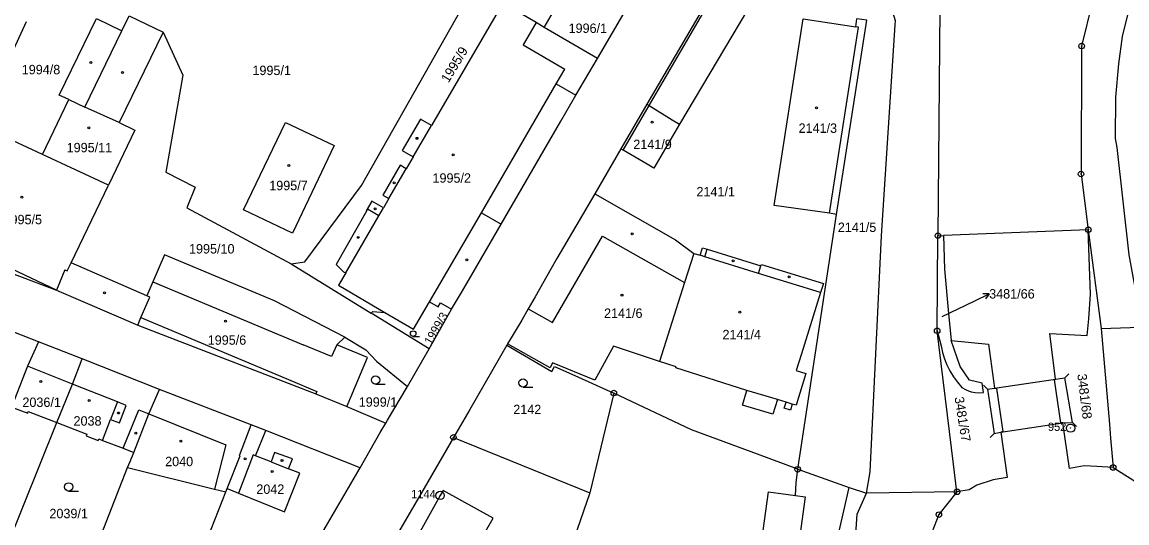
# Model space of a CAD drawing. Extents: x -733394 to -722299, y -1082822 to -1075049.
# Drawn here: x -729061.4 to -728861.9, y -1079170.7 to -1079080.2 of the extents above; entities that cross this region are included whole.
import ezdxf

# ---------------------------------------------------------------- set-up
doc = ezdxf.new("R2010")
doc.units = 0
for name, color, linetype in [('Hranice parcel', 7, 'Continuous'), ('Parcelní čísla', 7, 'Continuous'), ('Pop  PČ popisy', 7, 'Continuous'), ('Vnitřní kresba', 7, 'Continuous'), ('Značky bodu BP', 7, 'Continuous'), ('Značky budov', 7, 'Continuous'), ('Značky kultur', 7, 'Continuous')]:
    doc.layers.add(name, color=color, linetype=linetype)

msp = doc.modelspace()

# ---------------------------------------------------------------- linework, layer by layer
at = {"layer": 'Hranice parcel'}
for p, q in [((-728933.51, -1079069.24), (-728948.55, -1079095.06)), ((-728927.36, -1079072.85), (-728942.68, -1079098.69)), ((-728957.49, -1079086.81), (-728952.05, -1079077.54)), ((-729069.23, -1079098.81), (-729060.62, -1079080.13)), ((-729042.08, -1079079.07), (-729035.92, -1079082.07)), ((-728957.49, -1079086.81), (-728967.08, -1079081.17)), ((-728948.55, -1079095.06), (-728953.25, -1079103.12)), ((-729057.71, -1079104.14), (-729065.81, -1079100.39)), ((-729045.8, -1079109.66), (-729057.71, -1079104.14)), ((-728953.25, -1079103.12), (-728957.97, -1079111.22)), ((-728921.31, -1079161.01), (-728914.31, -1079114.96)), ((-728868.83, -1079117.74), (-728894.98, -1079118.77)), ((-728868.83, -1079117.74), (-728866.51, -1079135.57)), ((-729078.98, -1079119.69), (-729055.2, -1079128.65)), ((-728896.13, -1079135.98), (-728895.99, -1079118.81)), ((-728895.99, -1079118.81), (-728894.98, -1079118.77)), ((-729012.8, -1079123.87), (-728998.33, -1079132.8)), ((-729055.2, -1079128.65), (-729040.51, -1079134.95)), ((-728987.86, -1079139.26), (-728998.33, -1079132.8)), ((-728896.13, -1079135.98), (-728895.42, -1079138.7)), ((-728991.82, -1079146.07), (-728987.86, -1079139.26)), ((-728973.71, -1079138.33), (-728973.86, -1079138.58)), ((-729036.57, -1079146.57), (-729050.58, -1079141.07)), ((-729020.04, -1079152.96), (-729036.57, -1079146.57)), ((-728954.52, -1079147.24), (-728958.87, -1079165.25)), ((-729002.76, -1079149.67), (-728995.71, -1079152.67)), ((-729065.74, -1079178.95), (-729055.12, -1079152.54)), ((-729017.4, -1079154), (-729020.04, -1079152.96)), ((-729000.35, -1079160.73), (-729017.4, -1079154)), ((-728983.5, -1079155.24), (-728958.87, -1079165.25)), ((-729051.34, -1079183.55), (-729042.34, -1079160.7)), ((-729017.52, -1079190.19), (-729000.35, -1079160.73)), ((-728921.31, -1079161.01), (-728912.03, -1079164.28)), ((-729030.82, -1079180.76), (-729024.61, -1079165.1)), ((-729024.61, -1079165.1), (-729024.38, -1079164.51)), ((-728958.87, -1079165.25), (-728968.54, -1079193.16)), ((-728912.03, -1079164.28), (-728908.91, -1079165.33)), ((-728892.54, -1079165.09), (-728908.91, -1079165.33))]:
    msp.add_line(p, q, dxfattribs=at)
for points in [[(-728729, -1078826.78), (-728745.26, -1078839.41), (-728779.19, -1078864.08), (-728805.82, -1078887.18), (-728813.16, -1078893.88), (-728830.11, -1078909.18), (-728849.77, -1078933.32), (-728870.35, -1078972.46), (-728882.59, -1079004.3), (-728888.43, -1079028.47), (-728895.64, -1079077.77), (-728895.99, -1079118.81)], [(-728725.38, -1078845.26), (-728765.94, -1078882.4), (-728805.41, -1078934.92), (-728817.54, -1078955.24), (-728836.83, -1078997.87), (-728854.37, -1079043.4), (-728864.1, -1079060.3), (-728870.03, -1079084.55), (-728870.14, -1079107.67), (-728868.83, -1079117.74)], [(-728829.63, -1079011.72), (-728834.3, -1079022.97), (-728836.39, -1079023.04), (-728837.63, -1079022.17), (-728838.5, -1079021), (-728838.65, -1079019.03), (-728843.62, -1079036.5), (-728851.4, -1079052.84), (-728854.44, -1079059.94), (-728857.7, -1079067.12), (-728859.57, -1079071.86), (-728861.73, -1079078.92), (-728862.72, -1079082.83), (-728863.37, -1079087.78), (-728863.89, -1079093.8), (-728863.95, -1079101.25), (-728863.67, -1079102.85), (-728861.5, -1079122.27), (-728859.78, -1079131.79), (-728858.43, -1079135.29)], [(-729012.8, -1079123.87), (-729010.35, -1079123.54), (-729000.1, -1079109.72), (-728978.22, -1079071.09)], [(-728967.08, -1079081.17), (-728965.41, -1079078.33), (-728978.22, -1079071.09)], [(-728908.91, -1079165.33), (-728908.25, -1079161.47), (-728906.15, -1079118.86), (-728903.71, -1079080.7), (-728903.66, -1079079.99), (-728905.02, -1079075.39)], [(-728967.08, -1079081.17), (-728968.55, -1079080.31), (-728974.6, -1079076.79), (-728987.47, -1079098.91), (-728989.46, -1079097.75), (-728992.77, -1079103.43), (-728990.78, -1079104.59), (-728992.01, -1079106.72), (-728993.1, -1079106.08), (-728996.22, -1079111.46), (-728995.14, -1079112.09), (-728996.12, -1079113.78), (-728998.25, -1079112.55), (-728999.28, -1079114.33), (-728999.19, -1079114.38), (-729004.69, -1079124.01), (-729003.35, -1079125.31), (-729002.96, -1079125.54), (-729004.25, -1079127.75), (-728995.88, -1079132.66)], [(-729057.71, -1079104.14), (-729052.97, -1079094.22), (-729054.7, -1079093.42), (-729047.99, -1079079.59), (-729043.39, -1079081.82), (-729042.08, -1079079.07)], [(-728914.31, -1079114.96), (-728915.58, -1079114.76), (-728925.54, -1079113.33), (-728920.33, -1079079.62), (-728910.82, -1079081.06), (-728910.63, -1079079.61)], [(-728914.31, -1079114.96), (-728908.85, -1079079.89), (-728910.63, -1079079.61)], [(-729035.92, -1079082.07), (-729043.88, -1079098.36), (-729041.02, -1079099.76), (-729045.8, -1079109.66)], [(-729035.92, -1079082.07), (-729032.38, -1079089.82), (-729035.46, -1079107.36), (-729030.17, -1079110.05), (-729031.68, -1079113.76), (-729012.8, -1079123.87)], [(-728983.82, -1079132.07), (-728981.86, -1079128.77), (-728979.95, -1079125.48), (-728974.89, -1079116.73), (-728964.12, -1079098.11), (-728961.39, -1079093.45), (-728957.49, -1079086.81)], [(-728948.55, -1079095.06), (-728948.17, -1079095.29), (-728943.99, -1079097.86), (-728942.68, -1079098.69)], [(-729013.85, -1079098.35), (-729005.02, -1079102.52), (-729012.57, -1079118.37), (-729021.41, -1079114.13), (-729013.85, -1079098.35)], [(-728942.68, -1079098.69), (-728947.28, -1079106.6), (-728948.51, -1079105.88), (-728952.86, -1079103.35), (-728953.25, -1079103.12)], [(-729055.2, -1079128.65), (-729066.79, -1079123.19), (-729075.09, -1079119.64), (-729065.81, -1079100.39)], [(-729038.87, -1079129.68), (-729052.56, -1079123.69), (-729045.8, -1079109.66)], [(-728957.97, -1079111.22), (-728964.8, -1079122.95), (-728965.85, -1079124.75), (-728968.74, -1079129.87), (-728969.97, -1079132.01), (-728971.15, -1079134.06), (-728973.71, -1079138.33)], [(-728957.97, -1079111.22), (-728943.37, -1079119.55), (-728940.05, -1079122)], [(-728864.34, -1079160.68), (-728867.3, -1079160.51), (-728869.58, -1079160.39), (-728872.23, -1079160.88), (-728873.41, -1079152.64), (-728873.81, -1079152.64), (-728874.94, -1079144.86), (-728874.75, -1079144.75), (-728875.77, -1079136.5), (-728869.01, -1079136.83), (-728868.7, -1079133.8), (-728868.44, -1079129.39), (-728868.83, -1079117.74)], [(-728894.98, -1079118.77), (-728894.81, -1079124.87), (-728894.09, -1079132.85), (-728893.57, -1079137.77)], [(-728940.05, -1079122), (-728938.91, -1079122.35), (-728938.49, -1079121.01), (-728937.69, -1079121.26), (-728927.96, -1079124.27), (-728927.87, -1079123.99), (-728916.67, -1079127.46), (-728917.17, -1079129.08), (-728920.65, -1079140.17), (-728921.59, -1079143.16), (-728919.84, -1079143.7), (-728921.61, -1079149.44), (-728922.3, -1079149.23), (-728922.64, -1079150.33), (-728923.75, -1079149.98), (-728923.4, -1079148.88), (-728924.98, -1079148.39), (-728925.81, -1079151.03), (-728931.28, -1079149.43), (-728930.48, -1079146.78), (-728943.32, -1079142.66), (-728943.27, -1079142.52), (-728946.3, -1079141.55)], [(-728940.05, -1079122), (-728941.74, -1079127.27), (-728946.3, -1079141.55)], [(-729003.11, -1079137.16), (-729015.83, -1079130.57), (-729035.68, -1079122.26), (-729037.78, -1079127.14), (-729038.87, -1079129.68)], [(-729040.51, -1079134.95), (-729039.97, -1079133.57), (-729038.36, -1079129.9), (-729038.87, -1079129.68)], [(-728995.88, -1079132.66), (-728990.69, -1079135.71), (-728987.82, -1079130.78), (-728986.27, -1079131.69), (-728985.81, -1079130.91), (-728983.82, -1079132.07)], [(-728987.86, -1079139.26), (-728984.15, -1079132.64), (-728983.82, -1079132.07)], [(-728998.33, -1079132.8), (-728998.03, -1079132.52), (-728995.88, -1079132.66)], [(-729050.58, -1079141.07), (-729058.47, -1079137.97), (-729064.6, -1079135.56)], [(-729040.51, -1079134.95), (-729008.34, -1079147.35), (-729002.76, -1079149.67)], [(-728892.54, -1079165.09), (-728893.16, -1079160.1), (-728896.13, -1079135.98)], [(-728866.51, -1079135.57), (-728859.5, -1079135.33), (-728858.43, -1079135.29)], [(-728866.51, -1079135.57), (-728865.02, -1079152.86), (-728864.8, -1079155.41), (-728864.34, -1079160.68)], [(-729002.76, -1079149.67), (-729002.53, -1079149.12), (-728999.04, -1079140.84), (-729004.58, -1079138.51), (-729003.11, -1079137.16)], [(-729003.11, -1079137.16), (-728999.32, -1079139.41), (-728997.4, -1079141.5), (-728991.82, -1079146.07)], [(-728887.78, -1079147.14), (-728888.01, -1079145.43), (-728890.29, -1079144.89), (-728891.97, -1079142.42), (-728893.57, -1079137.77)], [(-728893.57, -1079137.77), (-728886.86, -1079138.39), (-728885.77, -1079146.38), (-728885.42, -1079146.41), (-728884.29, -1079154.16), (-728884.62, -1079154.29), (-728883.46, -1079162.5), (-728886, -1079162.93), (-728888.98, -1079163.89), (-728890.33, -1079164.74), (-728892.54, -1079165.09)], [(-728973.86, -1079138.58), (-728980.56, -1079150.18), (-728983.5, -1079155.24)], [(-728973.86, -1079138.58), (-728965.75, -1079143.34), (-728965.25, -1079142.43), (-728961.59, -1079144.07), (-728954.52, -1079147.24)], [(-728946.3, -1079141.55), (-728954.56, -1079138.79), (-728957.94, -1079144.91), (-728965.63, -1079141.77), (-728966.01, -1079142.69), (-728973.71, -1079138.33)], [(-728895.42, -1079138.7), (-728895.15, -1079139.9), (-728894.78, -1079141.07), (-728894.36, -1079142.12), (-728893.81, -1079143.23), (-728893.18, -1079144.28), (-728892.46, -1079145.28), (-728891.66, -1079146.22), (-728891.03, -1079146.6), (-728890.36, -1079146.89), (-728889.97, -1079147.01), (-728889.24, -1079147.15), (-728888.51, -1079147.2), (-728887.78, -1079147.14)], [(-729055.12, -1079152.54), (-729052.31, -1079145.63), (-729050.58, -1079141.07)], [(-728995.71, -1079152.67), (-728995.41, -1079152.15), (-728991.82, -1079146.07)], [(-729041.23, -1079157.96), (-729038.54, -1079151.02), (-729036.57, -1079146.57)], [(-728921.31, -1079161.01), (-728928.59, -1079158.29), (-728940.51, -1079153.86), (-728954.52, -1079147.24)], [(-729064.01, -1079149.21), (-729063.2, -1079149.5), (-729063.06, -1079149.55), (-729063.17, -1079149.83), (-729060.4, -1079150.87), (-729060.29, -1079150.59), (-729055.12, -1079152.54)], [(-729055.12, -1079152.54), (-729049.74, -1079154.67), (-729049.85, -1079154.95), (-729047.69, -1079155.82), (-729047.57, -1079155.53), (-729046.88, -1079155.8), (-729043.17, -1079157.22), (-729041.23, -1079157.96)], [(-729024.38, -1079164.51), (-729022, -1079158.58), (-729022.13, -1079158.51), (-729020.04, -1079152.96)], [(-729024.38, -1079164.51), (-729022.35, -1079165.33), (-729013.99, -1079168.72), (-729011.24, -1079161.69), (-729013.28, -1079160.9), (-729012.59, -1079159.14), (-729015.79, -1079158), (-729016.44, -1079159.68), (-729019.23, -1079158.59), (-729017.4, -1079154)], [(-729000.35, -1079160.73), (-728996.74, -1079154.37), (-728995.71, -1079152.67)], [(-728983.5, -1079155.24), (-728988.78, -1079164.43), (-728997.8, -1079179.88)], [(-729042.34, -1079160.7), (-729041.87, -1079159.61), (-729041.23, -1079157.96)], [(-729042.34, -1079160.7), (-729026.68, -1079164.59), (-729024.61, -1079165.1)], [(-728921.72, -1079165.75), (-728921.61, -1079163.44), (-728921.31, -1079161.01)], [(-728864.34, -1079160.68), (-728860.79, -1079162.93), (-728858.54, -1079165.33), (-728856.96, -1079168.92), (-728847.51, -1079202.9), (-728839.81, -1079230.29)], [(-728983.97, -1079187.19), (-728980.49, -1079181.02), (-728980.95, -1079180.75), (-728980.46, -1079179.93), (-728981.69, -1079179.19), (-728976.34, -1079169.87), (-728985.36, -1079164.82), (-728985.9, -1079165.74), (-728991.04, -1079174.94), (-728991.18, -1079174.84), (-728994.7, -1079181.05)], [(-728921.68, -1079178.32), (-728923.17, -1079189.1), (-728929.75, -1079188.21), (-728926.57, -1079165.09), (-728921.72, -1079165.75)], [(-728921.72, -1079165.75), (-728919.98, -1079165.99), (-728921.68, -1079178.32)], [(-728910.8, -1079225.76), (-728908.03, -1079221.69), (-728908.33, -1079221.04), (-728906.5, -1079219.3), (-728905.26, -1079218), (-728904.19, -1079216.55), (-728903.3, -1079214.88), (-728902.83, -1079213.25), (-728902.74, -1079211.56), (-728903.03, -1079209.68), (-728905.87, -1079203.29), (-728909.85, -1079195.17), (-728911.11, -1079192.45), (-728912.16, -1079189.62), (-728913.94, -1079181.77), (-728914.33, -1079177.69), (-728914.07, -1079173.77), (-728913.94, -1079172.74), (-728912.03, -1079164.28)], [(-728910.8, -1079225.76), (-728902.93, -1079219.19), (-728900.94, -1079216.88), (-728900.05, -1079214.03), (-728899.59, -1079210.63), (-728900.37, -1079207.2), (-728909.97, -1079185.11), (-728910.71, -1079181.09), (-728911.13, -1079177.2), (-728910.56, -1079169.12), (-728908.91, -1079165.33)], [(-728892.54, -1079165.09), (-728895.81, -1079169.2), (-728897.52, -1079173.51), (-728897.73, -1079178.64), (-728896.82, -1079184.09), (-728891.65, -1079200.02), (-728887.47, -1079215.16)]]:
    msp.add_lwpolyline(points, dxfattribs=at)
at = {"layer": 'Pop  PČ popisy'}
for p, q in [((-728889.43, -1079130.62), (-728886.73, -1079129.3)), ((-728886.73, -1079129.3), (-728887.85, -1079129.29)), ((-728886.73, -1079129.3), (-728887.41, -1079130.19)), ((-728895.23, -1079133.42), (-728889.43, -1079130.62))]:
    msp.add_line(p, q, dxfattribs=at)
at = {"layer": 'Vnitřní kresba'}
for p, q in [((-728948.17, -1079095.29), (-728933.13, -1079069.47)), ((-729050.08, -1079095.56), (-729043.39, -1079081.82)), ((-728968.55, -1079080.31), (-728970.88, -1079084.34)), ((-728915.58, -1079114.76), (-728910.35, -1079081.13)), ((-728910.35, -1079081.13), (-728910.82, -1079081.06)), ((-728970.88, -1079084.34), (-728963.36, -1079088.71)), ((-728964.92, -1079091.39), (-728963.36, -1079088.71)), ((-728978.45, -1079114.66), (-728964.92, -1079091.39)), ((-728964.92, -1079091.39), (-728961.39, -1079093.45)), ((-729052.97, -1079094.22), (-729050.08, -1079095.56)), ((-729043.88, -1079098.36), (-729050.08, -1079095.56)), ((-728952.86, -1079103.35), (-728948.17, -1079095.29)), ((-728990.78, -1079104.59), (-728987.47, -1079098.91)), ((-728995.14, -1079112.09), (-728992.01, -1079106.72)), ((-728996.98, -1079115.25), (-728996.12, -1079113.78)), ((-729002.96, -1079125.54), (-728996.98, -1079115.25)), ((-728987.82, -1079130.78), (-728978.45, -1079114.66)), ((-728978.45, -1079114.66), (-728974.89, -1079116.73)), ((-728965.59, -1079134.5), (-728956.56, -1079118.89)), ((-728956.56, -1079118.89), (-728941.74, -1079127.27)), ((-728938.1, -1079122.6), (-728937.69, -1079121.26)), ((-729053.28, -1079125.15), (-729052.56, -1079123.69)), ((-728938.1, -1079122.6), (-728938.91, -1079122.35)), ((-728928.37, -1079125.61), (-728938.1, -1079122.6)), ((-729053.67, -1079124.97), (-729055.2, -1079128.65)), ((-729053.67, -1079124.97), (-729053.28, -1079125.15)), ((-728928.37, -1079125.61), (-728927.96, -1079124.27)), ((-728917.17, -1079129.08), (-728928.37, -1079125.61)), ((-729037.78, -1079127.14), (-729010.65, -1079138.5)), ((-728969.97, -1079132.01), (-728965.59, -1079134.5)), ((-729039.97, -1079133.57), (-729013.3, -1079144.8)), ((-729058.47, -1079137.97), (-729060.45, -1079142.41)), ((-729005.5, -1079140.66), (-729010.65, -1079138.5)), ((-729004.58, -1079138.51), (-729005.5, -1079140.66)), ((-729060.45, -1079142.41), (-729063.2, -1079149.5)), ((-729052.31, -1079145.63), (-729060.45, -1079142.41)), ((-728872.33, -1079143.76), (-728873.04, -1079144.47)), ((-729044.2, -1079148.83), (-729052.31, -1079145.63)), ((-729013.3, -1079144.8), (-729008.18, -1079146.95)), ((-728887.77, -1079145.83), (-728887.06, -1079146.54)), ((-728885.77, -1079146.38), (-728874.75, -1079144.75)), ((-728874.75, -1079144.75), (-728873.04, -1079144.47)), ((-728871.69, -1079152.56), (-728873.04, -1079144.47)), ((-729008.18, -1079146.95), (-729008.34, -1079147.35)), ((-728924.98, -1079148.39), (-728930.48, -1079146.78)), ((-728887.06, -1079146.54), (-728885.77, -1079146.38)), ((-728887.06, -1079146.54), (-728886.12, -1079152.56)), ((-729044.2, -1079148.83), (-729045.42, -1079152.04)), ((-729042.59, -1079149.47), (-729044.2, -1079148.83)), ((-729043.81, -1079152.64), (-729042.59, -1079149.47)), ((-728922.3, -1079149.23), (-728923.4, -1079148.88)), ((-729046.88, -1079155.8), (-729045.42, -1079152.04)), ((-729045.42, -1079152.04), (-729043.81, -1079152.64)), ((-729043.17, -1079157.22), (-729040.34, -1079150.25)), ((-729040.34, -1079150.25), (-729038.54, -1079151.02)), ((-729038.54, -1079151.02), (-729024.59, -1079156.57)), ((-728886.12, -1079152.56), (-728885.81, -1079154.54)), ((-728884.62, -1079154.29), (-728873.41, -1079152.64)), ((-728873.41, -1079152.64), (-728871.69, -1079152.56)), ((-728870.98, -1079153.27), (-728871.69, -1079152.56)), ((-728886.52, -1079155.25), (-728885.81, -1079154.54)), ((-728885.81, -1079154.54), (-728884.62, -1079154.29)), ((-729024.59, -1079156.57), (-729026.68, -1079164.59)), ((-729019.68, -1079158.42), (-729022.35, -1079165.33)), ((-729019.23, -1079158.59), (-729019.68, -1079158.42)), ((-729016.44, -1079159.68), (-729013.28, -1079160.9))]:
    msp.add_line(p, q, dxfattribs=at)
msp.add_lwpolyline([(-728996.98, -1079115.25), (-728998.99, -1079114.03), (-728999.19, -1079114.38)], dxfattribs=at)
at = {"layer": 'Značky bodu BP'}
for centre, radius in [((-728870.03, -1079084.55), 0.5), ((-728870.03, -1079084.55), 0.0303), ((-728870.14, -1079107.67), 0.5), ((-728870.14, -1079107.67), 0.0303), ((-728868.83, -1079117.74), 0.5), ((-728868.83, -1079117.74), 0.0303), ((-728895.99, -1079118.81), 0.5), ((-728895.99, -1079118.81), 0.0303), ((-728896.13, -1079135.98), 0.5), ((-728896.13, -1079135.98), 0.0303), ((-728954.52, -1079147.24), 0.5), ((-728954.52, -1079147.24), 0.0303), ((-728872.02, -1079153.58), 0.75), ((-728872.02, -1079153.58), 0.03), ((-728983.5, -1079155.24), 0.5), ((-728983.5, -1079155.24), 0.0303), ((-728921.31, -1079161.01), 0.5), ((-728921.31, -1079161.01), 0.0303), ((-728864.34, -1079160.68), 0.5), ((-728864.34, -1079160.68), 0.0303), ((-728985.9, -1079165.74), 0.75), ((-728985.9, -1079165.74), 0.03), ((-728892.54, -1079165.09), 0.5), ((-728892.54, -1079165.09), 0.0303), ((-728895.81, -1079169.2), 0.5), ((-728895.81, -1079169.2), 0.0303)]:
    msp.add_circle(centre, radius, dxfattribs=at)
at = {"layer": 'Značky budov'}
for centre in [(-729049, -1079087.54), (-729043.27, -1079089.32), (-728917.92, -1079095.7), (-728947.59, -1079098.29), (-729049.35, -1079099.3), (-728990.08, -1079101.22), (-728983.52, -1079104.18), (-729013.21, -1079106.15), (-728994.2, -1079109.26), (-729061.47, -1079111.83), (-728997.66, -1079113.95), (-729000.68, -1079119.11), (-728951.2, -1079118.47), (-728981.08, -1079123.15), (-728932.96, -1079123.35), (-728922.88, -1079126.24), (-729046.52, -1079129.12), (-728953.05, -1079129.53), (-729024.66, -1079134.23), (-728931.77, -1079132.64), (-729058, -1079145.17), (-729049.28, -1079148.6), (-729044.01, -1079150.84), (-729040.87, -1079154.46), (-729032.71, -1079155.91), (-729021.13, -1079159.12), (-729014.46, -1079159.42), (-729016.24, -1079161.41)]:
    msp.add_circle(centre, 0.175, dxfattribs=at)
at = {"layer": 'Značky kultur'}
for p, q in [((-728990.78, -1079137), (-728989.6, -1079137)), ((-728997.57, -1079145.63), (-728995.82, -1079145.63)), ((-728970.93, -1079146.16), (-728969.18, -1079146.16)), ((-729053, -1079164.94), (-729051.25, -1079164.94))]:
    msp.add_line(p, q, dxfattribs=at)
for centre, radius in [((-728990.78, -1079136.5), 0.502), ((-728997.57, -1079144.88), 0.75), ((-728970.93, -1079145.41), 0.75), ((-729053, -1079164.19), 0.75)]:
    msp.add_circle(centre, radius, dxfattribs=at)

# ---------------------------------------------------------------- texts
at = {"layer": 'Parcelní čísla'}
for s, p in [('1996/1', (-728962.7, -1079082.18)), ('1994/8', (-729061.47, -1079089.65)), ('1995/1', (-729019.8, -1079089.79)), ('2141/3', (-728921.16, -1079100.23)), ('1995/11', (-729053.36, -1079103.74)), ('2141/9', (-728951.01, -1079103.16)), ('1995/2', (-728987.28, -1079109.24)), ('1995/7', (-729016.77, -1079110.59)), ('2141/1', (-728939.6, -1079111.7)), ('1995/5', (-729064.76, -1079116.74)), ('2141/5', (-728914.07, -1079118.14)), ('1995/10', (-729031.26, -1079122.03)), ('3481/66', (-728886.73, -1079130.16)), ('2141/6', (-728956.3, -1079133.66)), ('2141/4', (-728934.9, -1079137.52)), ('1995/6', (-729027.88, -1079138.51)), ('2036/1', (-729061.35, -1079149.75)), ('1999/1', (-729000.6, -1079149.71)), ('2142', (-728972.69, -1079151.05)), ('2038', (-729052.12, -1079153.12)), ('2040', (-729035.57, -1079160.45)), ('2042', (-729019.1, -1079165.45)), ('2039/1', (-729056.47, -1079169.85))]:
    msp.add_text(s, height=1.7, dxfattribs=at).set_placement(p)
for s, height, rotation, p in [('1995/9', 1.7, 59, (-728984.39, -1079091.31)), ('1999/3', 1.53, 60, (-728987.55, -1079138.64)), ('3481/68', 1.7, 277, (-728870.82, -1079143.86)), ('3481/67', 1.7, 279, (-728893, -1079148.03))]:
    msp.add_text(s, height=height, rotation=rotation, dxfattribs=at).set_placement(p)
at = {"layer": 'Značky bodu BP'}
for s, p in [('952', (-728876.12, -1079154.08)), ('1144', (-728991.15, -1079166.24))]:
    msp.add_text(s, height=1.5, dxfattribs=at).set_placement(p)

doc.saveas('drawing.dxf')
